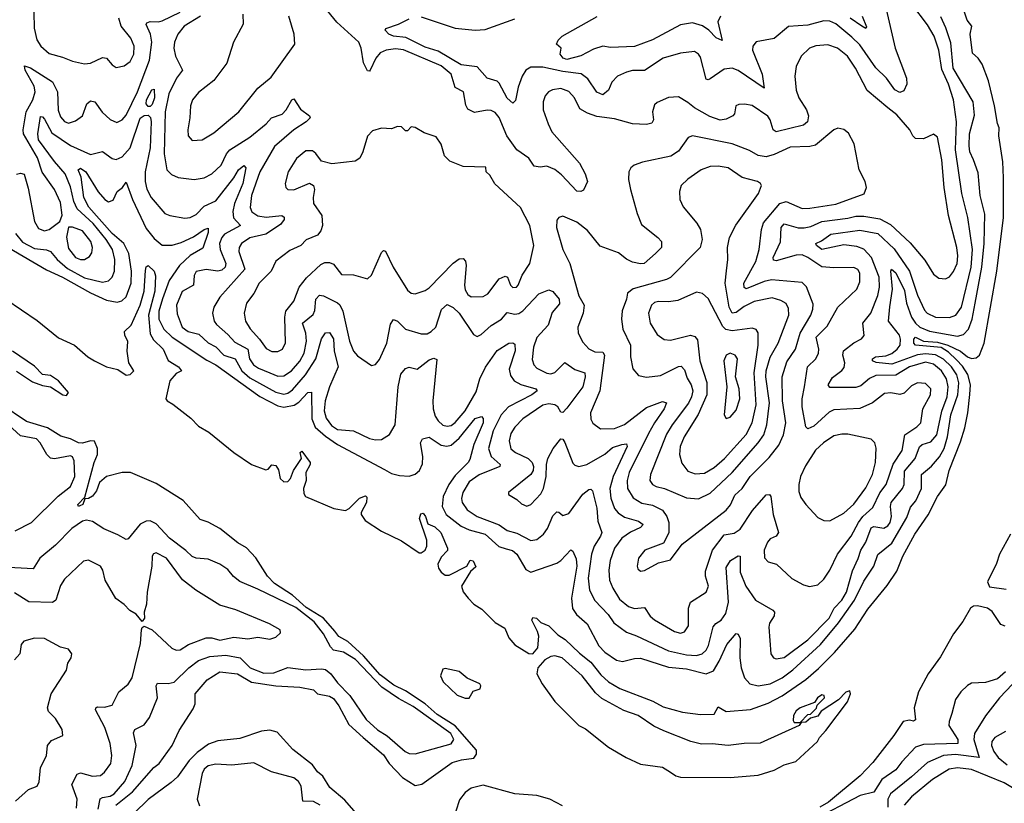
# Model space of a CAD drawing. Extents: x 1771496 to 1971148, y 471553 to 643630.
# Tile 538 of 656: x 1852180 to 1857120, y 625045 to 628978. Entities that reach past the tile are written whole.
import ezdxf

# ---------------------------------------------------------------- set-up
doc = ezdxf.new("R2010")
doc.units = 0

msp = doc.modelspace()

# ---------------------------------------------------------------- linework, layer by layer
at = {"layer": '0CON10XD'}
for points in [[(1853077.7, 626937.7), (1853128.4, 626908.4), (1853255, 626806.1), (1853343.1, 626745), (1853415, 626718.8), (1853427.3, 626722.7), (1853445, 626743.1), (1853465, 626741.1), (1853479.4, 626719.4), (1853487.2, 626675), (1853505, 626657.8), (1853525, 626659.6), (1853539.7, 626675), (1853554.7, 626715.3), (1853593.3, 626775), (1853587.5, 626805), (1853595, 626812.5), (1853637.5, 626755), (1853637.5, 626745), (1853615.6, 626705), (1853616.9, 626665), (1853604.3, 626625), (1853605, 626600), (1853614.7, 626585), (1853755.6, 626525), (1853814.6, 626515.4), (1853832.5, 626525), (1853885, 626576.7), (1853915, 626587.5), (1853921.7, 626581.7), (1853920, 626555), (1853892.9, 626505), (1853893.3, 626495), (1853913.8, 626465), (1853995, 626411.1), (1854095, 626361.6), (1854185, 626302.5), (1854195, 626301.5), (1854215, 626315.6), (1854222.2, 626335), (1854222.7, 626365), (1854186.7, 626475), (1854191.9, 626498.1), (1854205, 626501.4), (1854216.9, 626485), (1854227.5, 626447.5), (1854262.2, 626432.2), (1854293.7, 626403.7), (1854326, 626325), (1854325.8, 626314.2), (1854295, 626280.8), (1854278.7, 626245), (1854281.3, 626225), (1854295, 626205.5), (1854315, 626190.7), (1854335, 626190), (1854423.8, 626235), (1854440, 626265), (1854455, 626262.5), (1854468.8, 626231.2), (1854441.7, 626208.3), (1854396.9, 626135), (1854405, 626105.6), (1854429.4, 626075), (1854458.9, 626045), (1854499.3, 626019.3), (1854565, 625952.3), (1854614.6, 625924.6), (1854634.7, 625875), (1854665, 625840.7), (1854735, 625796.9), (1854755, 625795.6), (1854779.5, 625825), (1854784.1, 625884.1), (1854778, 625908), (1854748.8, 625965), (1854755, 625977.5), (1854772.5, 625975), (1854795, 625953.3), (1854835, 625935.8), (1854879.9, 625889.9), (1854916.4, 625866.4), (1854988, 625798), (1855045, 625753.6), (1855095, 625690.4), (1855135, 625654.4), (1855191.5, 625621.5), (1855357.1, 625557.1), (1855408.5, 625528.5), (1855505, 625502.1), (1855595, 625490.9), (1855665, 625492.5), (1855685, 625528.8), (1855725, 625505.6), (1855846.1, 625516.1), (1855935, 625547.5), (1856005, 625584.6), (1856123.4, 625666.6), (1856188.3, 625721.7), (1856267.9, 625802.1), (1856370.3, 625919.7), (1856435, 626020), (1856532.3, 626137.7), (1856580, 626210), (1856610.8, 626285), (1856671.4, 626395), (1856737.8, 626492.2), (1856784.3, 626585), (1856827.3, 626642.7), (1856843.1, 626715), (1856900.6, 626859.4), (1856921.1, 626928.9), (1856937.1, 627005), (1856947.1, 627097.1), (1856951, 627145), (1856936.4, 627196.4), (1856909.6, 627239.6), (1856880.1, 627270.1), (1856839.1, 627309.1), (1856803.1, 627333.1), (1856673.7, 627343.7), (1856665.9, 627355), (1856665.9, 627374.1), (1856675, 627383.8), (1856714.2, 627364.2), (1856785, 627359.7), (1856836.5, 627345), (1856900.3, 627315), (1856935, 627286), (1856955, 627277.7), (1856978.7, 627281.3), (1856995.6, 627295), (1857018.1, 627355), (1857082.7, 627715), (1857115.6, 627985), (1857115.6, 628184.4), (1857111.9, 628265), (1857092.5, 628395), (1857094.4, 628435), (1857085, 628457.5), (1857071.2, 628545), (1857040.4, 628670.4), (1857009.2, 628755), (1856988.8, 628785), (1856960, 628810), (1856948.6, 628905), (1856956.7, 628945), (1856933.3, 628975), (1856901.5, 629071.5)], [(1856335, 627981), (1856375, 627991.6), (1856415, 627992.3), (1856495, 627978.1), (1856549.3, 627949.3), (1856647.9, 627857.9), (1856721.4, 627771.4), (1856765, 627700.6), (1856790.6, 627680.6), (1856825, 627677.5), (1856845, 627687.5), (1856865, 627714.4), (1856882.6, 627755), (1856886.6, 627793.4), (1856881.2, 627835), (1856840, 627995), (1856818.5, 628135), (1856806.2, 628275), (1856785, 628387.5), (1856765, 628403.3), (1856715, 628379.2), (1856675, 628382), (1856661.2, 628395), (1856646.7, 628425), (1856580.6, 628500.6), (1856535, 628534.7), (1856431.9, 628621.9), (1856374.1, 628735), (1856333.9, 628795), (1856283.3, 628835), (1856235, 628851.3), (1856175, 628846.9), (1856142.9, 628835), (1856100.6, 628795), (1856076.4, 628743.6), (1856069.5, 628695), (1856075.6, 628624.4), (1856088.5, 628585), (1856127.3, 628525), (1856138.1, 628495), (1856132.3, 628465), (1856111.9, 628448.1), (1855974.7, 628414.7), (1855960.4, 628425), (1855945.3, 628475), (1855933.1, 628493.1), (1855855, 628547.1), (1855815.7, 628554.3), (1855787.5, 628552.5), (1855773.3, 628545), (1855767.1, 628505), (1855758.6, 628495), (1855725, 628478), (1855695, 628473.7), (1855642.2, 628492.2), (1855565.6, 628535), (1855532.1, 628562.1), (1855485, 628590), (1855435, 628587.1), (1855377.6, 628562.4), (1855365, 628551.2), (1855354.6, 628515.4), (1855360.6, 628475), (1855350.9, 628459.1), (1855325, 628452.1), (1855255, 628454.6), (1855165, 628479.7), (1855075, 628492.3), (1855028.3, 628508.2), (1854991.2, 628531.2), (1854964.4, 628585), (1854935, 628617.5), (1854895, 628632.7), (1854853.8, 628625), (1854834, 628615), (1854815.8, 628595), (1854806.9, 628565), (1854806.9, 628525), (1854831.4, 628455), (1854850, 628415), (1854988.1, 628258.1), (1855017.8, 628205), (1855028.8, 628165), (1855008.5, 628121.5), (1854994.6, 628115.4), (1854975, 628117.2), (1854898.7, 628198.7), (1854865.2, 628225.2), (1854825, 628241.9), (1854791.8, 628238.2), (1854761.9, 628241.9), (1854735, 628283.2), (1854674.4, 628324.4), (1854623.9, 628395), (1854585, 628486.7), (1854565, 628511.8), (1854545, 628522.2), (1854525, 628523.5), (1854461.7, 628511.7), (1854428.5, 628528.5), (1854418.1, 628548.1), (1854406.5, 628615), (1854365, 628638.1), (1854344.7, 628705), (1854295, 628746.3), (1854105, 628825.9), (1854065, 628831.1), (1854018, 628825), (1853988.7, 628811.3), (1853967.2, 628785), (1853939.2, 628725), (1853935, 628720), (1853925, 628722), (1853905, 628761.2), (1853893.5, 628835), (1853882.3, 628865), (1853771.1, 628965), (1853686.9, 629066.9)], [(1856517.3, 629075), (1856572.3, 628835), (1856628.7, 628685), (1856630.8, 628655), (1856615, 628620), (1856595, 628612.3), (1856571.5, 628625), (1856528.1, 628685), (1856475, 628736.1), (1856395, 628852.5), (1856355, 628890.5), (1856275, 628956.9), (1856245, 628970.3), (1856215, 628972), (1856135, 628950.6), (1856036.4, 628943.6), (1855965, 628883.6), (1855875, 628867.5), (1855857.5, 628845), (1855856.9, 628825), (1855905.3, 628705), (1855915, 628634), (1855785, 628722.1), (1855755, 628734.2), (1855715, 628729.1), (1855645, 628681.1), (1855635, 628675.6), (1855625, 628679.2), (1855595, 628789.2), (1855585, 628805.6), (1855565, 628817.5), (1855495, 628810), (1855408, 628785), (1855315, 628723.4), (1855255, 628722.9), (1855225.2, 628714.8), (1855178.8, 628695), (1855150.4, 628665), (1855135, 628624.2), (1855105, 628601.5), (1855075, 628613.8), (1855030.7, 628680.7), (1854996.6, 628706.6), (1854905, 628717.1), (1854805, 628738.8), (1854745, 628739.5), (1854720, 628725), (1854700.3, 628695), (1854680.8, 628639.2), (1854667.3, 628572.7), (1854655, 628558.6), (1854625, 628583.8), (1854585, 628660), (1854575, 628668.5), (1854525, 628684.4), (1854475, 628740.9), (1854395, 628751.9), (1854280.4, 628820.4), (1854215, 628840.3), (1854118.1, 628888.1), (1854055, 628895.4), (1854032.5, 628905), (1854013.8, 628925), (1854016.7, 628933.3), (1854080, 628955), (1854135, 628982.9)], [(1852165, 628203.2), (1852185, 628208.4), (1852202, 628202), (1852223, 628133), (1852255.4, 627965.4), (1852275, 627929.4), (1852305, 627918.8), (1852328.6, 627925), (1852381.4, 627965), (1852392.7, 627997.3), (1852385, 628060.8), (1852355.6, 628125.6), (1852292.4, 628212.4), (1852269.1, 628285), (1852199.1, 628405), (1852197.4, 628425), (1852212.8, 628515), (1852245.6, 628575), (1852257.4, 628615), (1852252.7, 628645), (1852208.2, 628725), (1852204.1, 628745.9), (1852235, 628736.2), (1852345.2, 628665.2), (1852369.2, 628615), (1852373.4, 628523.4), (1852385, 628490.6), (1852405, 628467.5), (1852425, 628458.5), (1852460.3, 628469.7), (1852494.8, 628495.2), (1852517.5, 628555), (1852535, 628570.5), (1852556.9, 628565), (1852593.5, 628513.5), (1852635, 628476.2), (1852668.3, 628461.7), (1852695, 628474.5), (1852715, 628498.9), (1852771.4, 628615), (1852831.6, 628775), (1852842.5, 628865), (1852835.7, 628905), (1852815.6, 628954.4), (1852818.5, 628961.5), (1852835, 628968.8), (1852875, 628967.2), (1852895, 628972.6), (1852985, 629016)], [(1852251.7, 629015), (1852252.3, 628935), (1852266.8, 628876.8), (1852286.5, 628845), (1852328.6, 628808.6), (1852395, 628790.5), (1852445, 628769.4), (1852505, 628756.9), (1852535, 628758.9), (1852595, 628788.1), (1852615, 628784.4), (1852645, 628750.8), (1852665, 628738.6), (1852705, 628745.6), (1852735, 628767.8), (1852752.2, 628805), (1852754.7, 628845), (1852737.1, 628885), (1852690, 628945), (1852677.2, 628985)], [(1855699.6, 625965), (1855722, 625998), (1855736.1, 626053.9), (1855725, 626228), (1855746.2, 626263.8), (1855785, 626286.5), (1855795, 626285.8), (1855795.2, 626205), (1855822.9, 626135), (1855872.5, 626065), (1855959.2, 626015), (1855966.7, 626005), (1855965, 625986.7), (1855941.4, 625948.6), (1855938.3, 625928.3), (1855949.2, 625795), (1855962, 625775), (1855975, 625769.4), (1856015, 625776.2), (1856133.4, 625865), (1856241.1, 625975), (1856267, 626025), (1856305, 626064.7), (1856328.3, 626105), (1856359, 626211), (1856386, 626274), (1856400, 626315), (1856425.6, 626355), (1856452.5, 626427.5), (1856465, 626434.7), (1856515, 626425.4), (1856535, 626437.1), (1856547.5, 626455), (1856554.7, 626485), (1856548.9, 626535), (1856552.4, 626555), (1856609.5, 626625), (1856616.7, 626645), (1856618.5, 626711.5), (1856672.3, 626775), (1856695, 626834.5), (1856708.6, 626845), (1856750.8, 626859.2), (1856781.3, 626895), (1856806.7, 627013.3), (1856833, 627085), (1856838.6, 627135), (1856830.2, 627175), (1856804.9, 627214.9), (1856765, 627248.5), (1856725, 627258.6), (1856645, 627236.4), (1856575, 627194.1), (1856475, 627192), (1856443, 627177), (1856399.4, 627140.6), (1856375, 627131.2), (1856245, 627131.5), (1856235.6, 627145), (1856258, 627182), (1856305, 627217.1), (1856317.1, 627232.9), (1856319.6, 627255), (1856309.1, 627295), (1856313.3, 627316.7), (1856365, 627356.8), (1856403.2, 627376.8), (1856417.2, 627392.8), (1856409.6, 627455), (1856450.9, 627505), (1856486.2, 627593.8), (1856494.4, 627635), (1856491.4, 627685), (1856453.8, 627783.8), (1856415, 627826.8), (1856379.5, 627839.5), (1856315, 627848.4), (1856205, 627824.8), (1856177.9, 627845), (1856174.5, 627855), (1856202.6, 627867.4), (1856249.2, 627900.8), (1856395, 627921.2), (1856485, 627905.2), (1856567.7, 627827.7), (1856643.7, 627715), (1856685.2, 627595), (1856720.1, 627520.1), (1856732.9, 627505), (1856775, 627484.3), (1856845, 627482.5), (1856877.3, 627495), (1856905.6, 627534.4), (1856953.4, 627735), (1856960, 627825), (1856937.4, 627985), (1856906.7, 628105), (1856875.5, 628325), (1856879.3, 628465), (1856865.2, 628575), (1856840.5, 628655), (1856807.1, 628727.1), (1856791.3, 628825), (1856767.4, 628895), (1856735, 628952.3), (1856655.9, 629055)], [(1852079, 627859), (1852315, 627722.9), (1852395, 627685.5), (1852535, 627606.5), (1852615, 627571), (1852669.2, 627560.8), (1852693.2, 627566.8), (1852715, 627587.5), (1852738.7, 627655), (1852740.4, 627715), (1852727.5, 627805), (1852702.1, 627855), (1852644.8, 627904.8), (1852527.3, 628037.3), (1852502.4, 628085), (1852488.1, 628188.1), (1852474.1, 628225), (1852485, 628232.7), (1852511.5, 628215), (1852573.5, 628113.5), (1852607.5, 628075), (1852625, 628063.8), (1852648.4, 628071.6), (1852668.6, 628115), (1852696, 628135), (1852715, 628162.5), (1852747, 628075), (1852815, 627930), (1852855, 627878.9), (1852895, 627846.9), (1852945, 627846.3), (1852989.6, 627860.4), (1853052.1, 627887.9), (1853106, 627925), (1853125, 627931.2), (1853125, 627910), (1853099, 627831), (1853035, 627794.1), (1852982.6, 627745), (1852930.5, 627669.5), (1852896.8, 627576.8), (1852878.8, 627515), (1852878.7, 627475), (1852903.7, 627425), (1852945.6, 627385), (1853119, 627269), (1853165.1, 627245.1), (1853385, 627087.4), (1853475, 627039.2), (1853505, 627032.8), (1853556.7, 627043.3), (1853581.2, 627058.8), (1853625, 627107.3), (1853645, 627108.8), (1853645.9, 626975), (1853663, 626933), (1853715, 626887.3), (1853775, 626845.6), (1854009.7, 626719.7), (1854045, 626700.7), (1854085, 626690.9), (1854135, 626686.5), (1854165, 626696.5), (1854186.2, 626715), (1854201.8, 626748.2), (1854202.4, 626785), (1854191.2, 626855), (1854201.3, 626875), (1854235, 626883.2), (1854295, 626841.8), (1854323.2, 626836.8), (1854345, 626842.6), (1854385, 626876.8), (1854465, 626977.1), (1854496.5, 626986.5), (1854506.1, 626976.1), (1854504.8, 626955), (1854458.8, 626845), (1854439, 626771), (1854430.4, 626755), (1854365, 626689.7), (1854333.7, 626645), (1854304.8, 626585), (1854299.1, 626535), (1854320.3, 626495), (1854395, 626436.5), (1854435, 626417.4), (1854515, 626395.8), (1854584.5, 626334.5), (1854621.4, 626321.4), (1854653.1, 626313.1), (1854675, 626295.8), (1854718.9, 626218.9), (1854745, 626205.5), (1854875, 626250), (1854895, 626263.3), (1854945, 626316.7), (1854955, 626310), (1854971.8, 626271.8), (1854975.6, 626235.6), (1854948.9, 626075), (1854953.3, 626023.3), (1854973.2, 625993.2), (1855027.8, 625945), (1855085.4, 625835), (1855115, 625803.2), (1855175, 625763.4), (1855205, 625756.8), (1855265, 625772.5), (1855295, 625772.9), (1855435, 625729.1), (1855525, 625720), (1855625, 625694.8), (1855660.7, 625709.3), (1855689.2, 625759.2), (1855728.6, 625841.4), (1855775, 625898), (1855785, 625894), (1855795, 625872.5), (1855793, 625775), (1855800.4, 625725), (1855815.9, 625675), (1855843.5, 625645), (1855885, 625634.7), (1855945, 625644.8), (1856005, 625674), (1856059.7, 625715), (1856197.6, 625842.4), (1856288.4, 625951.6), (1856368, 626065), (1856415, 626159.3), (1856464.8, 626235), (1856485, 626294.5), (1856555, 626350.4), (1856630.5, 626479.5), (1856648.5, 626531.5), (1856676.7, 626563.3), (1856704.2, 626625), (1856704.5, 626695.5), (1856755, 626736.7), (1856795.3, 626784.7), (1856817.8, 626825), (1856834.9, 626885), (1856852.4, 626995), (1856885.9, 627095), (1856891.6, 627155), (1856881.1, 627195), (1856854.6, 627235), (1856815, 627274.1), (1856775.2, 627295.2), (1856725, 627301.1), (1856685, 627296.2), (1856555, 627248.2), (1856477.5, 627257.5), (1856458.1, 627265), (1856459.1, 627275), (1856473.3, 627285), (1856525, 627291.5), (1856555, 627303), (1856583.1, 627325), (1856596.6, 627345), (1856599.6, 627375), (1856594.8, 627395), (1856539.5, 627465), (1856546.1, 627536.1), (1856558.4, 627625), (1856550.5, 627715), (1856554.1, 627725.9), (1856575, 627707.3), (1856619, 627619), (1856629.1, 627555), (1856655, 627485.3), (1856674.1, 627455), (1856696.7, 627435), (1856745, 627414), (1856885, 627389.2), (1856915, 627397.1), (1856940.4, 627425), (1856957.8, 627475), (1856974.4, 627555), (1857007.2, 627735), (1857019.6, 627855), (1857021.7, 628001.7), (1856999.1, 628095), (1856989.4, 628209.4), (1856965.3, 628275), (1856947.6, 628315), (1856943.3, 628345), (1856945.3, 628405), (1856970.5, 628499.5), (1856963.3, 628565), (1856863.1, 628735), (1856851, 628861), (1856827, 628937), (1856801.9, 628991.9)], [(1853087.5, 628995), (1853005.3, 628945), (1852973.2, 628905), (1852956.2, 628865), (1852954.3, 628835), (1852961.9, 628795), (1852997.3, 628725), (1852966.4, 628685), (1852928, 628605), (1852910.2, 628515), (1852905.7, 628305), (1852917.8, 628225), (1852941.1, 628201.1), (1852975, 628185.5), (1853055, 628176.4), (1853105, 628183.6), (1853145, 628203.5), (1853191.5, 628248.5), (1853218.4, 628305), (1853234.6, 628325.4), (1853335, 628387.8), (1853417.5, 628455), (1853444.3, 628485.7), (1853496.3, 628503.7), (1853516.9, 628525), (1853545, 628575.8), (1853555, 628580), (1853588.6, 628528.6), (1853634.2, 628495), (1853637.5, 628485), (1853618.1, 628465), (1853555, 628425.8), (1853459.1, 628340.9), (1853385.2, 628215), (1853343.6, 628095), (1853336.4, 628035), (1853345, 628013.8), (1853375, 627994.3), (1853416.8, 627986.8), (1853494.7, 627994.7), (1853507.6, 627987.6), (1853507.1, 627975), (1853489.3, 627950.7), (1853415, 627901.7), (1853335, 627882.5), (1853292.7, 627855), (1853281.2, 627835), (1853279.7, 627815), (1853309.2, 627725), (1853184.8, 627585.2), (1853154.6, 627535), (1853147.1, 627505), (1853156.1, 627465), (1853167.9, 627447.9), (1853225, 627398.6), (1853259.2, 627359.2), (1853324.8, 627325), (1853333.8, 627275), (1853353.2, 627245), (1853378.2, 627228.2), (1853435, 627204.8), (1853475, 627188.9), (1853505, 627190), (1853544, 627215), (1853585, 627264.6), (1853607, 627305), (1853619.2, 627365), (1853616.5, 627405), (1853599.7, 627455), (1853652.5, 627497.5), (1853661.1, 627518.9), (1853665.6, 627574.4), (1853685, 627594.6), (1853705, 627591.3), (1853775, 627557.4), (1853786.2, 627546.2), (1853800.8, 627515), (1853835.3, 627365), (1853855, 627314.4), (1853875, 627290.8), (1853945, 627242.5), (1853965, 627247.5), (1853985, 627272), (1854022.5, 627355), (1854040.6, 627449.4), (1854055, 627473.1), (1854075, 627464.6), (1854115, 627424.2), (1854195, 627400.9), (1854225, 627401.8), (1854245, 627412.2), (1854267.5, 627435), (1854295.8, 627524.2), (1854325, 627548.1), (1854355, 627533.8), (1854385, 627504.6), (1854457.6, 627397.6), (1854475, 627387.5), (1854495, 627398.1), (1854545, 627443.9), (1854597.8, 627475), (1854625, 627507.5), (1854665, 627500), (1854685, 627503.1), (1854705, 627516.7), (1854785, 627601.2), (1854835, 627621.5), (1854855, 627613.1), (1854886.4, 627575), (1854888.7, 627551.3), (1854852.3, 627507.7), (1854830.7, 627445), (1854775, 627383.3), (1854758.4, 627335), (1854751.9, 627271.9), (1854760, 627245), (1854775, 627228.1), (1854825, 627204.6), (1854845, 627201.1), (1854865, 627206.4), (1854915, 627258.1), (1854965, 627221.6), (1855015.9, 627205.9), (1855017.2, 627185), (1855004.8, 627135.2), (1854925, 627027.5), (1854905, 627005.8), (1854895, 627008.8), (1854880, 627035), (1854864.2, 627044.2), (1854835, 627050.5), (1854805, 627043.7), (1854705, 626974.6), (1854665, 626932.5), (1854645, 626901.4), (1854635.3, 626865), (1854645, 626823.3), (1854668.1, 626805), (1854731.8, 626775), (1854750.9, 626755), (1854758.5, 626735), (1854756.5, 626715), (1854744.7, 626695.3), (1854632.5, 626605), (1854632.5, 626595), (1854675, 626570), (1854697.4, 626547.4), (1854725, 626536.9), (1854745, 626544.4), (1854795, 626598.9), (1854807.8, 626625), (1854821.2, 626685), (1854822.7, 626745), (1854829.6, 626775), (1854856.8, 626825), (1854895, 626874), (1854905, 626872), (1854915, 626856.2), (1854955, 626752), (1854965, 626741.4), (1854985, 626735.6), (1855025, 626745.9), (1855115, 626797.5), (1855155, 626831), (1855201.4, 626845), (1855225, 626850), (1855227.2, 626835), (1855156.8, 626685), (1855141.2, 626625), (1855146.5, 626576.5), (1855163.6, 626525), (1855182.2, 626502.2), (1855215, 626480.3), (1855285, 626460.9), (1855307.5, 626445), (1855295, 626428.9), (1855244.8, 626405.2), (1855200.9, 626375), (1855164.1, 626325.9), (1855143.3, 626263.3), (1855136.4, 626215), (1855140, 626165), (1855155.3, 626125), (1855190.1, 626070.1), (1855235, 626032.5), (1855265, 626022.7), (1855315, 626028.5), (1855343.3, 625985), (1855365, 625966.7), (1855465, 625907.9), (1855495, 625899.6), (1855515, 625905.6), (1855536.1, 625935), (1855535.3, 626024.7), (1855545, 626054.2), (1855624.6, 626105.4), (1855636.4, 626135), (1855620.3, 626185), (1855620.1, 626209.9), (1855655.3, 626315), (1855715, 626391.8), (1855765, 626401.2), (1855795, 626421.3), (1855857.1, 626515), (1855925, 626592.9), (1855942.5, 626595), (1855949.1, 626585), (1855960.9, 626495), (1855987.8, 626405), (1855975, 626385.7), (1855945, 626371.9), (1855931.5, 626355), (1855915.6, 626315), (1855917, 626277), (1855935, 626256.2), (1855976.2, 626245), (1856053.7, 626173.7), (1856112, 626142), (1856142.4, 626132.4), (1856185, 626142.2), (1856215, 626170.6), (1856245.4, 626215), (1856282.7, 626295), (1856351.7, 626385), (1856388.3, 626455), (1856410.7, 626485), (1856461, 626529), (1856495, 626602.8), (1856528, 626645), (1856562.4, 626747.6), (1856607.6, 626815), (1856621.2, 626895), (1856680.9, 626935), (1856700.4, 626955), (1856710.8, 627025), (1856749.1, 627095), (1856750.5, 627125), (1856725, 627152.2), (1856685, 627155.5), (1856655, 627140), (1856616.8, 627103.2), (1856595, 627096.9), (1856550, 627105), (1856518.7, 627101.3), (1856458.6, 627055), (1856395, 627026.5), (1856265, 627020.3), (1856241.6, 627008.4), (1856165, 626937.9), (1856135, 626924), (1856123.8, 626933.8), (1856105.3, 627035), (1856105.9, 627075), (1856117.8, 627135), (1856132.8, 627235), (1856173.8, 627276.2), (1856188, 627305), (1856189.2, 627325), (1856175.3, 627385), (1856230.4, 627439.6), (1856284.8, 627535.2), (1856380, 627625), (1856395, 627662.5), (1856394.5, 627705), (1856384.6, 627724.6), (1856365, 627734.4), (1856265, 627731.8), (1856205, 627736.7), (1856135, 627784.3), (1856105, 627797.6), (1856075, 627796.3), (1855975, 627768.2), (1855961.2, 627771.2), (1855959.5, 627785), (1855996.8, 627863.2), (1856000.4, 627935), (1856015, 627952.7), (1856085, 627933.9), (1856115, 627932.6), (1856149.7, 627940.3), (1856204.6, 627965.4), (1856335, 627981)], [(1853299.2, 629005), (1853300.6, 628955), (1853253.1, 628865), (1853219.8, 628760.2), (1853155, 628672.2), (1853077.3, 628612.7), (1853047.8, 628575), (1853037.3, 628545), (1853034.5, 628485), (1853023.8, 628425), (1853025.6, 628395), (1853045, 628371.4)], [(1853045, 628371.4), (1853095, 628374.4), (1853155, 628410.5), (1853278.9, 628515), (1853375, 628634.4), (1853441.1, 628688.9), (1853560, 628855), (1853558, 628905), (1853530, 628995)], [(1854195, 628992.5), (1854364.7, 628934.7), (1854465, 628924.7), (1854515, 628928), (1854665, 628982.3)], [(1855695.4, 628995), (1855682.1, 628967.9), (1855705, 628874.2), (1855675, 628886.5), (1855637.8, 628925), (1855605, 628947), (1855555, 628962.2), (1855495, 628951.9), (1855355, 628876), (1855265, 628844), (1855145, 628838), (1855105, 628844.6), (1855059.3, 628830.7), (1854995, 628796.9), (1854925, 628777.5), (1854906.2, 628785), (1854892.5, 628805), (1854897.5, 628835), (1854872.5, 628855), (1854881.2, 628875), (1854901.2, 628895), (1855076.8, 628993.2)], [(1856406.7, 628995), (1856427.8, 628942.2), (1856425, 628933.3), (1856404.9, 628944.9), (1856346.3, 628985)], [(1852835, 628541.9), (1852825, 628542.9), (1852815.4, 628555), (1852815.7, 628575), (1852842.5, 628625), (1852855, 628630), (1852856.2, 628585), (1852845, 628552.2), (1852835, 628541.9)], [(1852159.4, 627905), (1852195, 627860.6), (1852255, 627829), (1852315, 627822), (1852334.1, 627814.1), (1852367.9, 627775), (1852419.6, 627729.6), (1852505, 627683), (1852595, 627661.3), (1852625, 627666.5), (1852645, 627685.7), (1852656.5, 627715), (1852657.9, 627775), (1852645.8, 627825), (1852614.8, 627875), (1852549, 627955), (1852468, 628028), (1852452.2, 628065), (1852435, 628139.6), (1852408.4, 628205), (1852355, 628266.7), (1852274.4, 628375), (1852270.6, 628405), (1852285, 628491.2), (1852295, 628490.6), (1852305, 628478.2), (1852340.7, 628410.7), (1852435, 628346.5), (1852535, 628300.5), (1852595, 628315.6), (1852645, 628281.8), (1852665, 628276.2), (1852695, 628289.6), (1852733.9, 628335), (1852785, 628483.3), (1852805, 628496.5), (1852825, 628498.8), (1852836.9, 628486.9), (1852839.2, 628465), (1852834.5, 628335), (1852809, 628215), (1852809.5, 628165), (1852818.1, 628128.1), (1852839.1, 628085), (1852908.6, 628005), (1852933.3, 627995), (1853008.3, 627981.7), (1853035, 627985.5), (1853065, 627999.6), (1853105, 628041.8), (1853165, 628068.4), (1853255.3, 628185), (1853277.5, 628225), (1853305, 628246.9), (1853314.6, 628234.6), (1853299.2, 628155), (1853258.7, 628055), (1853249.8, 628015), (1853253.1, 627983.1), (1853288.5, 627945), (1853208.4, 627901.6), (1853193.9, 627885), (1853183, 627855), (1853185.6, 627825), (1853213.7, 627755), (1853211.4, 627735), (1853195, 627720.9), (1853175, 627715.6), (1853115, 627724.7), (1853065.3, 627714.7), (1853055.3, 627694.7), (1853052.3, 627645), (1852995, 627613.8), (1852966.7, 627545), (1852971, 627501), (1852996.1, 627435), (1853025, 627412.9), (1853078.8, 627398.8), (1853125, 627356.8), (1853165, 627336.6), (1853205, 627293.4), (1853261.5, 627275), (1853295, 627215.2), (1853335, 627180), (1853465, 627107.8), (1853505, 627098.4), (1853525, 627103.9), (1853549.4, 627120.6), (1853614.4, 627195), (1853665.5, 627275), (1853694.5, 627375.5), (1853715, 627405.6), (1853735, 627407.3), (1853755, 627375.8), (1853758, 627315), (1853778.2, 627235), (1853734.8, 627135), (1853712.2, 627065), (1853707.3, 627015), (1853718, 626978), (1853745, 626941.1), (1853775, 626920.6), (1853855, 626914.1), (1853935, 626875.4), (1853965, 626868.8), (1853995, 626871.5), (1854035, 626895.7), (1854064.7, 626945.3), (1854079.7, 627135), (1854091.9, 627198.1), (1854115, 627227.7), (1854135, 627233.8), (1854175, 627224.6), (1854235, 627270), (1854258.5, 627278.5), (1854273.1, 627273.1), (1854252.2, 627065), (1854253.8, 627025), (1854265, 626988.1), (1854280, 626965), (1854303.6, 626943.6), (1854325, 626937.8), (1854345, 626941.8), (1854365, 626955.9), (1854415, 627014.1), (1854470.2, 627109.8), (1854489.4, 627175), (1854516.6, 627233.4), (1854575, 627317.9), (1854635, 627354.4), (1854655, 627356.9), (1854665, 627350), (1854665.4, 627315.4), (1854636.6, 627223.4), (1854641.8, 627191.8), (1854660.4, 627165), (1854695, 627147.6), (1854770, 627125), (1854775.7, 627115), (1854749.2, 627095), (1854632.7, 627035), (1854595, 626995.3), (1854555.2, 626915), (1854532.6, 626825), (1854545, 626785.4), (1854590, 626745), (1854588.5, 626735), (1854485, 626693.9), (1854435, 626658.8), (1854402.8, 626605), (1854396.8, 626575), (1854400.8, 626555), (1854425, 626518.2), (1854474.5, 626485), (1854585, 626443.2), (1854625, 626414.2), (1854675, 626401.2), (1854745, 626363.2), (1854775, 626369.1), (1854807.3, 626395), (1854828.9, 626425), (1854855, 626487.5), (1854875, 626508), (1854885.6, 626505.6), (1854905, 626490), (1854935, 626500), (1855005, 626596.8), (1855035, 626620.6), (1855045, 626622), (1855053.3, 626613.3), (1855075, 626526.2), (1855081.1, 626461.1), (1855100.4, 626405), (1855094.7, 626385), (1855063, 626335), (1855049.3, 626295), (1855032.6, 626175), (1855038.8, 626115), (1855065, 626062.7), (1855132, 625992), (1855161.5, 625951.5), (1855225, 625903.8), (1855275, 625885.9), (1855435, 625810), (1855525, 625790.6), (1855575, 625787.2), (1855604.8, 625795.2), (1855625, 625813.6), (1855636.6, 625836.6), (1855659.6, 625930.4), (1855672.4, 625947.6), (1855699.6, 625965)], [(1853445, 627312.9), (1853475, 627313.1), (1853498.1, 627325), (1853513.3, 627356.7), (1853509.8, 627485), (1853515.6, 627514.4), (1853555.5, 627565), (1853582.9, 627635), (1853618.4, 627681.6), (1853691.4, 627748.6), (1853711.3, 627758.7), (1853735, 627759.6), (1853755, 627750.5), (1853795, 627699.4), (1853855, 627696.7), (1853925, 627676.7), (1853945, 627696.2), (1853995, 627810), (1854005, 627818.8), (1854015, 627816.2), (1854054.5, 627735), (1854125, 627620), (1854145, 627605.7), (1854165, 627601.9), (1854215, 627618.9), (1854235, 627631.8), (1854355, 627756.6), (1854385, 627777.3), (1854405, 627779.2), (1854416.6, 627766.6), (1854420.5, 627745), (1854411, 627645), (1854415, 627621.4), (1854427.9, 627597.9), (1854445, 627586.2), (1854505, 627588.2), (1854528.2, 627601.8), (1854585, 627677.3), (1854615, 627691.4), (1854627.5, 627685), (1854643.3, 627645), (1854655, 627633.1), (1854673.3, 627635), (1854681.4, 627645), (1854700.5, 627695), (1854739.6, 627755), (1854760, 627845), (1854739.2, 627945), (1854692.9, 628035), (1854563.6, 628153.6), (1854538.3, 628198.3), (1854520, 628215), (1854518.3, 628238.3), (1854405, 628240.6), (1854337.6, 628267.6), (1854310.8, 628295), (1854293.9, 628353.9), (1854269.3, 628389.3), (1854209.3, 628409.3), (1854165, 628437.5), (1854145, 628440), (1854125, 628420), (1854115, 628420), (1854095, 628440), (1854075, 628442.5), (1854045, 628430), (1853995, 628433.3), (1853950.5, 628419.5), (1853925, 628392.5), (1853901.4, 628315), (1853886.8, 628283.2), (1853863, 628267), (1853745.8, 628254.2), (1853695, 628268), (1853666.6, 628306.6), (1853649.1, 628319.1), (1853615, 628319.4), (1853568.3, 628281.7), (1853526.7, 628215), (1853512.5, 628155), (1853516.1, 628136.1), (1853526, 628126), (1853555, 628124.4), (1853635, 628157.5), (1853654, 628145), (1853658.9, 628125), (1853651.8, 628085), (1853654.6, 628055), (1853695.9, 627995.9), (1853699.1, 627945), (1853691.7, 627918.3), (1853675, 627896), (1853616.8, 627873.2), (1853591.2, 627845), (1853535, 627820), (1853465, 627766.2), (1853441.4, 627715), (1853382.5, 627655), (1853355, 627603.5), (1853317.7, 627555), (1853306.9, 627505), (1853313.1, 627465), (1853335.7, 627425.7), (1853383.9, 627375), (1853416.9, 627326.9), (1853445, 627312.9)], [(1855295, 626210), (1855315, 626214.2), (1855385, 626251.2), (1855445, 626267.5), (1855503.8, 626345), (1855725, 626516.4), (1855746.5, 626543.5), (1855768.1, 626591.9), (1855804.8, 626625.2), (1855845, 626684.6), (1855940.2, 626779.8), (1855988.3, 626841.7), (1856012.4, 626895), (1856023.3, 626955), (1856006.7, 627065), (1856004.8, 627185.2), (1856029, 627261), (1856071.6, 627325), (1856096.1, 627405), (1856148.6, 627495), (1856159.4, 627525), (1856160.3, 627550.3), (1856127.2, 627637.2), (1856105, 627658.2), (1855952.4, 627672.4), (1855915, 627663.4), (1855825, 627626.7), (1855814, 627634), (1855812.5, 627655), (1855873, 627765), (1855890, 627825), (1855901.8, 627925), (1855911.3, 627958.7), (1855994.1, 628055.9), (1856025, 628065.2), (1856105, 628031.1), (1856145, 628031.6), (1856275, 628052.1), (1856416.9, 628103.1), (1856428.8, 628135), (1856422, 628165), (1856392.5, 628225), (1856367.1, 628355), (1856338.9, 628408.9), (1856315, 628427.5), (1856285, 628434.2), (1856265, 628425.7), (1856172.2, 628347.8), (1856145, 628340.6), (1856045, 628337.8), (1855965, 628300.5), (1855925, 628290), (1855885, 628296.4), (1855841.9, 628321.9), (1855754.8, 628354.8), (1855555, 628394.5), (1855534.1, 628385.9), (1855485, 628317.8), (1855447.6, 628292.4), (1855305, 628262.9), (1855263, 628247), (1855246.7, 628235), (1855236.2, 628213.8), (1855234.2, 628175), (1855244.3, 628125), (1855277.8, 628005), (1855299.8, 627949.8), (1855382.5, 627885), (1855399.4, 627865), (1855399.4, 627835), (1855370.8, 627805), (1855313.3, 627755), (1855295, 627751.9), (1855255, 627760.5), (1855225.2, 627775.2), (1855185, 627808), (1855091.6, 627841.6), (1855029.3, 627919.3), (1854975, 627961.9), (1854905, 627991.4), (1854885, 627985.8), (1854875, 627972.5), (1854872.9, 627935), (1854904.5, 627825), (1854940, 627755), (1854985, 627592), (1855012.9, 627545), (1855006.9, 627505), (1854980.9, 627435), (1854982.5, 627405), (1855005, 627359.2), (1855035.3, 627325.3), (1855065, 627311.1), (1855105, 627309.1), (1855114.6, 627295), (1855090, 627115), (1855044.4, 627005), (1855045, 626973.3), (1855055, 626952.5), (1855094.6, 626924.6), (1855165, 626925.4), (1855215, 626945.4), (1855325, 627031.2), (1855405, 627061.8), (1855425.4, 627055.4), (1855414.2, 627025), (1855364.6, 626955.4), (1855335, 626900.9), (1855238.1, 626705), (1855228, 626665), (1855229.7, 626625), (1855258.6, 626578.6), (1855300.9, 626550.9), (1855355, 626541.6), (1855405, 626516.2), (1855427.1, 626485), (1855437.1, 626455), (1855436.8, 626403.2), (1855410, 626350), (1855316.2, 626315), (1855284.7, 626275.3), (1855278.6, 626235), (1855282.1, 626222.1), (1855295, 626210)], [(1855585, 626573.3), (1855645, 626601.6), (1855754.7, 626705), (1855885.8, 626855), (1855913.3, 626895), (1855929.3, 626945), (1855941.6, 627055), (1855923.4, 627185), (1855924.8, 627215), (1855945, 627284.5), (1855984.8, 627355), (1856038.1, 627495), (1856037.7, 627527.7), (1856025, 627552.7), (1855998.2, 627568.2), (1855955, 627581.8), (1855865, 627564.2), (1855815, 627538.7), (1855775, 627508.6), (1855755, 627505.3), (1855740, 627535), (1855719.7, 627655), (1855726.7, 627716.7), (1855733.1, 627775), (1855731.1, 627835), (1855740.8, 627885), (1855772.9, 627947.1), (1855886.4, 628105), (1855901.4, 628145), (1855896.2, 628156.2), (1855881.2, 628165), (1855805.3, 628185.3), (1855735, 628233.9), (1855685, 628243.3), (1855645, 628241.8), (1855598.6, 628225), (1855531.7, 628178.3), (1855499.5, 628145), (1855490, 628115), (1855492.2, 628075), (1855508.9, 628038.9), (1855576.9, 627956.9), (1855595.6, 627925), (1855603.5, 627875), (1855594.7, 627835.3), (1855445, 627684.6), (1855425, 627674.2), (1855257.5, 627627.5), (1855229.1, 627605), (1855224.5, 627574.5), (1855203.3, 627516.7), (1855199.3, 627475), (1855206.1, 627425), (1855245.3, 627345), (1855244.6, 627285), (1855257.1, 627225), (1855285, 627192.5), (1855325, 627184.5), (1855395, 627192.3), (1855485, 627237.5), (1855499.3, 627239.3), (1855515, 627220), (1855529.3, 627179.3), (1855549.7, 627145), (1855557.2, 627115), (1855551.1, 627085), (1855536, 627054), (1855453.3, 626945), (1855425, 626897.5), (1855345.5, 626695), (1855341.9, 626665), (1855354.2, 626645), (1855373.8, 626635), (1855415, 626624.7), (1855525, 626578.2), (1855585, 626573.3)], [(1852485, 627774), (1852505, 627774.6), (1852530.2, 627789.8), (1852541.9, 627808.1), (1852545.8, 627835), (1852536.9, 627865), (1852495, 627918.2), (1852445, 627937.1), (1852425, 627935.8), (1852414.3, 627885.7), (1852425, 627828.9), (1852460.4, 627785), (1852485, 627774)], [(1852111.5, 627575), (1852268.1, 627468.1), (1852375, 627380.4), (1852454.8, 627344.8), (1852522.3, 627285), (1852555, 627265.3), (1852615, 627234.8), (1852672.6, 627222.6), (1852715, 627194.1), (1852735, 627197.5), (1852752.9, 627215), (1852727.7, 627255), (1852719.1, 627315), (1852723.4, 627363.4), (1852708.2, 627395), (1852706.8, 627413.2), (1852740, 627445), (1852785, 627545.6), (1852804.7, 627615), (1852810.9, 627719.1), (1852815, 627736.7), (1852825, 627744), (1852855.2, 627715.2), (1852862, 627692), (1852858.5, 627615), (1852825.9, 627495), (1852835, 627401.4), (1852851.5, 627371.5), (1852900, 627325), (1852925, 627267.1), (1852976.7, 627235), (1852992.5, 627215), (1852965, 627201.4), (1852933.4, 627165), (1852913.9, 627075), (1852919.5, 627065), (1852949, 627049), (1853038.7, 626978.7), (1853077.7, 626937.7)], [(1855568.2, 626698.2), (1855615, 626702.6), (1855665, 626730.3), (1855716.8, 626775), (1855824.6, 626895.4), (1855855.6, 626954.4), (1855874.5, 627045), (1855864.5, 627205.5), (1855885.8, 627345), (1855885, 627406.7), (1855875, 627422.9), (1855855, 627430), (1855755, 627415.6), (1855722.7, 627422.7), (1855708.5, 627438.5), (1855635, 627578.9), (1855605, 627604.4), (1855575, 627610), (1855481.5, 627568.5), (1855435, 627561.8), (1855385, 627563.8), (1855365, 627557.7), (1855350.4, 627545), (1855334.6, 627505), (1855343.8, 627455), (1855378.3, 627398.3), (1855412.8, 627372.8), (1855445, 627369.5), (1855545, 627395.3), (1855568.1, 627388.1), (1855581.2, 627371.2), (1855591.7, 627265), (1855627.7, 627157.7), (1855627.6, 627095), (1855583.4, 626996.6), (1855513.8, 626885), (1855494.2, 626835), (1855491.1, 626795), (1855501.4, 626751.4), (1855532.5, 626712.5), (1855568.2, 626698.2)], [(1852415, 627092.2), (1852425, 627107.5), (1852374.3, 627165), (1852335, 627192.3), (1852295, 627197.1), (1852255, 627239.4), (1852145, 627314.4)], [(1855725, 626976.7), (1855745, 626983.8), (1855775, 627018.8), (1855793.3, 627075), (1855789.5, 627125), (1855772, 627185), (1855781.5, 627275), (1855769.2, 627295), (1855745, 627304.3), (1855724.3, 627295), (1855712.7, 627265), (1855728.5, 627135), (1855714.2, 626994.2), (1855725, 626976.7)], [(1852165, 627214), (1852245, 627160.7), (1852295, 627141.9), (1852334.7, 627134.7), (1852396.2, 627095), (1852415, 627092.2)], [(1853760.7, 625909.3), (1853703.7, 625973.7), (1853617.4, 626027.4), (1853549.5, 626089.5), (1853457.9, 626147.9), (1853423.4, 626185), (1853365, 626276.2), (1853317.7, 626327.7), (1853275, 626352.9), (1853185, 626423.9), (1853125, 626456), (1853085, 626470), (1853000.3, 626565), (1852865, 626649.4), (1852736, 626706), (1852694.8, 626705.2), (1852615.7, 626685), (1852580, 626655), (1852566, 626614), (1852545, 626587.2), (1852525, 626575.3), (1852506.4, 626573.6), (1852496.7, 626545), (1852482.5, 626537.5), (1852474.6, 626534.6), (1852472.1, 626545), (1852507.9, 626582.1), (1852554.3, 626755.7), (1852570.5, 626795), (1852570.9, 626825), (1852555, 626862.3), (1852535, 626864.3), (1852495, 626852.1), (1852475, 626854.1), (1852435, 626873.8), (1852387.5, 626887.5), (1852319.4, 626929.4), (1852215, 626961.4), (1852085, 627048.6)], [(1852157.7, 626412.3), (1852240, 626455), (1852373, 626587), (1852434.6, 626635), (1852456.5, 626685), (1852453.6, 626763.6), (1852445, 626784), (1852435, 626789.4), (1852355, 626773.9), (1852335, 626777.3), (1852315.7, 626795.7), (1852283.5, 626853.5), (1852264.3, 626875), (1852185, 626889.7), (1852124, 626944)], [(1856245, 626463.3), (1856315, 626500.9), (1856365, 626546.2), (1856425, 626629.1), (1856459.1, 626695), (1856474.1, 626755), (1856476.9, 626826.9), (1856470.6, 626855), (1856452.3, 626872.3), (1856335, 626898.2), (1856305, 626898.2), (1856265, 626888.5), (1856213.3, 626855), (1856172.8, 626817.2), (1856121.9, 626738.1), (1856097.9, 626685), (1856088.9, 626645), (1856089.6, 626609.6), (1856099.8, 626579.8), (1856124.1, 626544.1), (1856185, 626479.2), (1856215, 626464.3), (1856245, 626463.3)], [(1852574.3, 625015), (1852583.2, 625066.8), (1852595, 625074.8), (1852635, 625081.4), (1852655, 625093.1), (1852708.4, 625155), (1852744.4, 625235), (1852765.3, 625335), (1852750.7, 625399.3), (1852758.1, 625415), (1852805, 625439.1), (1852830.9, 625475), (1852871.8, 625575), (1852864.6, 625635), (1852872.4, 625647.6), (1852925, 625645.7), (1852955, 625653.3), (1853028, 625725), (1853077.7, 625762.3), (1853135, 625782.6), (1853215, 625789), (1853285.6, 625775.6), (1853336.9, 625725), (1853405, 625697.7), (1853455, 625700.6), (1853525, 625726.5), (1853615, 625714.8), (1853695, 625720.3), (1853715, 625716.2), (1853741.8, 625695), (1853775, 625650), (1853836.5, 625586.5), (1853918.2, 625465), (1853975, 625413.9), (1854023.9, 625383.9), (1854114.7, 625304.7), (1854135, 625295.5), (1854165, 625292.7), (1854345, 625342.7), (1854357.6, 625365), (1854342.5, 625395), (1854155, 625531), (1854081, 625571), (1853997.8, 625627.8), (1853865, 625767.2), (1853805, 625804.3), (1853754.3, 625814.3), (1853739.7, 625829.7), (1853703.9, 625895), (1853657, 625955), (1853565, 626027.3), (1853375, 626120.6), (1853285, 626157.5), (1853253, 626183), (1853225, 626219.1), (1853185, 626244.6), (1853125, 626270.5), (1853065, 626275.5), (1853045, 626282.9), (1853014.2, 626314.3), (1852932.6, 626375), (1852865, 626448), (1852835, 626463.2), (1852815, 626461.3), (1852784, 626446), (1852725, 626372.5), (1852715, 626368.6), (1852673.2, 626393.2), (1852602.2, 626422.2), (1852545, 626459.2), (1852515.3, 626465.3), (1852495, 626461.2), (1852441.2, 626425), (1852359.3, 626340.7), (1852281.5, 626275), (1852247.4, 626222.6), (1852095, 626230.9)], [(1857150.5, 626395), (1857095.4, 626295), (1857081.3, 626248.7), (1857035, 626156.2), (1857045, 626132.3), (1857129.9, 626119.9)], [(1852465, 625020), (1852468.5, 625065), (1852441.3, 625138.7), (1852468.8, 625191.2), (1852485, 625197.2), (1852545, 625181.5), (1852585, 625184.5), (1852605, 625201.4), (1852637.5, 625245), (1852642.5, 625285), (1852633.6, 625345), (1852606.6, 625425), (1852560.6, 625515), (1852562, 625525), (1852570.7, 625529.3), (1852605, 625526.9), (1852645, 625538.1), (1852676.9, 625605), (1852725, 625642.2), (1852744.5, 625675), (1852786.9, 625846.9), (1852791.2, 625915), (1852795, 625927.5), (1852805, 625933.3), (1852845, 625915.6), (1852943.6, 625823.6), (1852965, 625812.9), (1852985, 625815.6), (1853027.7, 625842.3), (1853115, 625875.3), (1853145, 625874.7), (1853185, 625863.2), (1853255, 625879.6), (1853325, 625870.4), (1853375, 625878.9), (1853435, 625868.6), (1853465, 625878.8), (1853489.3, 625900.7), (1853487.5, 625915), (1853433.8, 625945), (1853265, 626015.5), (1853185, 626040), (1853064.2, 626115), (1852997.3, 626167.3), (1852917.5, 626275), (1852865, 626302.5), (1852852.1, 626297.9), (1852844.3, 626285), (1852842.5, 626235), (1852819.6, 626105), (1852816.4, 626045), (1852804, 626005), (1852805.8, 625974.2), (1852795, 625957.5), (1852764.2, 625994.2), (1852732.6, 626012.6), (1852705, 626042.9), (1852663.3, 626073.3), (1852608.6, 626165), (1852596.7, 626215), (1852585, 626236), (1852525, 626265.8), (1852499.7, 626260.3), (1852405, 626170), (1852385, 626138), (1852361.1, 626065), (1852345, 626052.7), (1852226.6, 626056.6), (1852155, 626100.9)], [(1857123.6, 625933.6), (1857102.6, 625942.6), (1857058.4, 626008.4), (1857035.4, 626025), (1856985, 626036), (1856965, 626033.8), (1856950.5, 626025), (1856912.2, 625957.8), (1856864.7, 625895), (1856800.6, 625779.4), (1856737.5, 625695), (1856690, 625605), (1856667.1, 625525), (1856675, 625464.2), (1856665, 625456.5), (1856645, 625462.3), (1856612, 625455), (1856565.7, 625385), (1856460.1, 625249.9), (1856397.1, 625182.9), (1856238.4, 625051.6), (1856195, 625025.4)], [(1852662.5, 625035), (1852747, 625103), (1852854, 625225), (1852880, 625245), (1852944.6, 625335.4), (1852980, 625410), (1853051.2, 625518.8), (1853061.2, 625545), (1853060.8, 625595), (1853120, 625665), (1853185, 625704.4), (1853272.5, 625695), (1853343.3, 625653.3), (1853465, 625634.9), (1853585, 625628.5), (1853655, 625614.4), (1853675, 625594.4), (1853735, 625583.3), (1853755, 625570.5), (1853780.8, 625535), (1853831.3, 625441.3), (1853903.8, 625375), (1854005, 625287.5), (1854034.6, 625244.6), (1854100.3, 625175), (1854165, 625133.9), (1854198.4, 625141.6), (1854350.3, 625249.7), (1854396.2, 625263.8), (1854458.1, 625271.9), (1854471.3, 625291.3), (1854472, 625312), (1854365, 625434), (1854275, 625490.7), (1854214.1, 625544.1), (1854115, 625609.9), (1854057.4, 625637.4), (1853989.3, 625689.3), (1853904.8, 625784.8), (1853827, 625857), (1853781.8, 625881.8), (1853760.7, 625909.3)], [(1852160, 625055), (1852225, 625114.3), (1852268.3, 625131.7), (1852277.8, 625152.2), (1852284.6, 625225.4), (1852315, 625282.5), (1852319.2, 625335), (1852339.1, 625360.9), (1852396.7, 625385), (1852393.3, 625415), (1852360.3, 625470.3), (1852324.2, 625505), (1852320, 625525), (1852338.6, 625595), (1852415, 625712.5), (1852421.2, 625748.8), (1852438, 625775), (1852442, 625795), (1852425, 625818), (1852385, 625828.8), (1852305, 625872.2), (1852255, 625873.1), (1852201.3, 625858.7), (1852187.9, 625842.1), (1852180.6, 625795), (1852155, 625765.7)], [(1855745, 625174.6), (1855885, 625185.5), (1855965, 625212.1), (1856015, 625238.9), (1856073.8, 625255), (1856182.5, 625355), (1856192.5, 625375), (1856225, 625410), (1856334, 625555), (1856348.8, 625595), (1856345, 625610), (1856325, 625602.5), (1856287.5, 625565), (1856201.7, 625508.3), (1856185, 625482.5), (1856148.3, 625471.7), (1856125, 625452.5), (1856100, 625450), (1856090, 625435), (1855895, 625346.9), (1855815.6, 625345.6), (1855735, 625334.4), (1855655, 625343.1), (1855601.2, 625341.2), (1855547.5, 625355), (1855411.7, 625408.3), (1855361.7, 625431.7), (1855283.8, 625485), (1855211.6, 625511.6), (1855100.3, 625570.3), (1855069.4, 625599.4), (1855002.9, 625685), (1854901.2, 625775), (1854864.5, 625785.5), (1854845, 625782.2), (1854815, 625765.4), (1854779.1, 625725), (1854774.7, 625695), (1854801.3, 625645), (1854865, 625555.4), (1854985, 625435.5), (1855018.7, 625418.7), (1855135, 625326.9), (1855222.9, 625275), (1855295, 625241.1), (1855405, 625225.6), (1855445, 625201.2), (1855472.6, 625182.6), (1855495, 625176.9), (1855745, 625174.6)], [(1854415, 625573.1), (1854435, 625573.3), (1854455, 625608.6), (1854490, 625620), (1854493.8, 625635), (1854488.8, 625645), (1854425, 625673.8), (1854385, 625707.1), (1854315, 625721.5), (1854302.5, 625717.5), (1854291.4, 625685), (1854305, 625654.7), (1854375, 625587.1), (1854415, 625573.1)], [(1857126.4, 625705), (1857085, 625670), (1857025, 625651.2), (1856955, 625648.6), (1856935, 625637.1), (1856901.1, 625605), (1856875, 625566), (1856857.3, 625495), (1856842.5, 625455), (1856842.1, 625435), (1856885.9, 625365), (1856887.5, 625345), (1856715, 625340.2), (1856673.7, 625326.3), (1856605, 625253.9), (1856575, 625213.1), (1856506.1, 625163.9), (1856465, 625101.6), (1856396.4, 625085), (1856155, 624956.3)], [(1857225, 625709.7), (1857095.8, 625575), (1857026.1, 625483.9), (1856970.5, 625395), (1856966.7, 625365), (1856993.8, 625275), (1856875, 625289.9), (1856814.6, 625285.4), (1856735, 625250), (1856655, 625177.8), (1856548.2, 625091.8), (1856535.9, 625065), (1856534.8, 625025.2)], [(1856095, 625450), (1856135, 625490), (1856148.3, 625491.7), (1856178.3, 625521.7), (1856181.7, 625538.3), (1856217.5, 625575), (1856216.7, 625586.7), (1856205, 625590), (1856182.5, 625575), (1856168.3, 625551.7), (1856095, 625523.8), (1856075, 625508.8), (1856062.9, 625485), (1856060, 625460), (1856065, 625450), (1856095, 625450)], [(1853867.9, 624995), (1853811.3, 625061.3), (1853736.9, 625125), (1853700.5, 625180.5), (1853675, 625202.5), (1853648.8, 625238.8), (1853550, 625315), (1853471.3, 625401.3), (1853435, 625412.2), (1853393.6, 625406.4), (1853285, 625370), (1853175, 625358.5), (1853128, 625342), (1853070, 625300), (1853030.8, 625259.2), (1852972.1, 625177.9), (1852940.7, 625149.3), (1852825, 625064.3), (1852754.3, 624995.7)], [(1857126.1, 625405), (1857072.9, 625375), (1857058, 625355), (1857055.3, 625335), (1857066.9, 625305), (1857089.4, 625275), (1857135, 625237.8)], [(1853687.9, 625035), (1853655, 625054.7), (1853601.4, 625055), (1853591.7, 625131.7), (1853579.2, 625155), (1853555, 625173.2), (1853442.9, 625202.9), (1853355, 625248.6), (1853245, 625236.9), (1853165, 625241.1), (1853125, 625233.3), (1853105, 625215.7), (1853096.5, 625195), (1853071.1, 625065), (1853082.7, 625032.7)], [(1857195, 625103.1), (1857118.5, 625148.5), (1856955, 625214), (1856885, 625223.2), (1856843.8, 625216.2), (1856758.9, 625165), (1856655, 625076.8), (1856617.8, 625035)], [(1854902.7, 625032.7), (1854840, 625065), (1854775, 625084.8), (1854665, 625091.8), (1854505, 625136.3), (1854445, 625120.9), (1854415, 625098.9), (1854387, 625063), (1854368.1, 625005)]]:
    msp.add_lwpolyline(points, dxfattribs=at)

doc.saveas('drawing.dxf')
